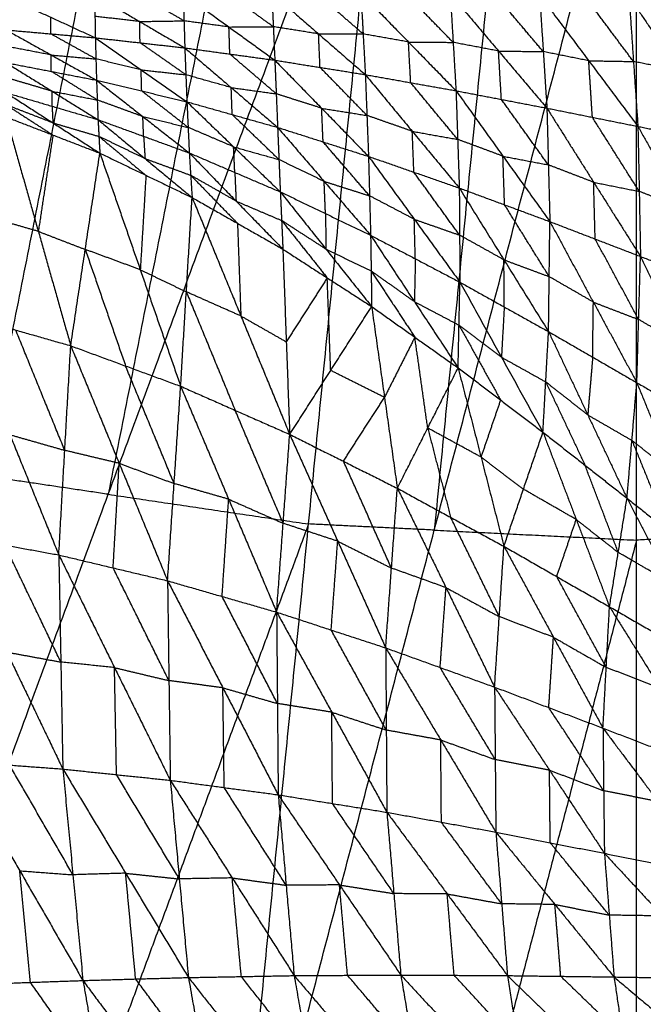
# Model space of a CAD drawing. Header units: millimetres. Extents: x -106 to 110, y -96 to 120.
# Tile 539 of 656: x -4.59 to 1.89, y -27.66 to -17.42. Entities that reach past the tile are written whole.
import ezdxf

# ---------------------------------------------------------------- set-up
doc = ezdxf.new("R2010")
doc.units = ezdxf.units.MM
doc.header["$MEASUREMENT"] = 0
doc.layers.add('Default', color=7, linetype='Continuous', true_color=0x000000)

msp = doc.modelspace()

# ---------------------------------------------------------------- linework, layer by layer
at = {"layer": 'Default'}
for points in [[(-10.64, -29.117, 3.809), (-7.011, -21.652, 3.779), (-3.381, -14.187, 3.749)], [(-6.554, -30.141, 3.809), (-4.968, -22.164, 3.779), (-3.381, -14.187, 3.749)], [(-2.087, -14.379, 3.749), (-2.881, -18.368, 3.764), (-3.674, -22.356, 3.779)], [(-6.554, -30.141, 3.809), (-3.674, -22.356, 3.779), (-0.793, -14.571, 3.749)], [(-2.388, -30.759, 3.809), (-1.591, -22.665, 3.779), (-0.793, -14.571, 3.749)], [(0.513, -14.635, 3.749), (0.114, -18.682, 3.764), (-0.284, -22.729, 3.779)], [(1.819, -30.966, 3.809), (3.125, -22.768, 3.779), (4.432, -14.571, 3.749)], [(-2.388, -30.759, 3.809), (-0.284, -22.729, 3.779), (1.819, -14.7, 3.749)], [(1.819, -30.966, 3.809), (1.819, -22.833, 3.779), (1.819, -14.7, 3.749)], [(-4.736, -17.18, -0.479), (-4.272, -17.393, -0.562), (-3.808, -17.607, -0.645)], [(-3.815, -17.164, -0.589), (-3.812, -17.385, -0.617), (-3.808, -17.607, -0.645)], [(-3.815, -17.164, -0.589), (-3.347, -17.438, -0.683), (-2.878, -17.712, -0.776)], [(-2.886, -17.431, -0.743), (-3.121, -17.294, -0.696), (-3.355, -17.157, -0.649)], [(-2.895, -17.151, -0.71), (-2.886, -17.431, -0.743), (-2.878, -17.712, -0.776)], [(-2.895, -17.151, -0.71), (-2.419, -17.495, -0.814), (-1.942, -17.84, -0.919)], [(-1.958, -17.492, -0.88), (-2.196, -17.32, -0.828), (-2.434, -17.147, -0.775)], [(-1.973, -17.144, -0.841), (-1.958, -17.492, -0.88), (-1.942, -17.84, -0.919)], [(-1.973, -17.144, -0.841), (-1.487, -17.567, -0.957), (-1.001, -17.99, -1.073)], [(-1.024, -17.567, -1.028), (-1.267, -17.356, -0.97), (-1.51, -17.144, -0.912)], [(-1.047, -17.144, -0.983), (-1.024, -17.567, -1.028), (-1.001, -17.99, -1.073)], [(-1.047, -17.144, -0.983), (-0.552, -17.651, -1.111), (-0.058, -18.158, -1.239)], [(-0.088, -17.655, -1.187), (-0.335, -17.401, -1.123), (-0.582, -17.148, -1.059)], [(-0.118, -17.151, -1.135), (-0.088, -17.655, -1.187), (-0.058, -18.158, -1.239)], [(-0.118, -17.151, -1.135), (0.384, -17.745, -1.276), (0.887, -18.339, -1.417)], [(0.849, -17.751, -1.357), (0.598, -17.454, -1.287), (0.346, -17.158, -1.217)], [(0.811, -17.164, -1.298), (0.849, -17.751, -1.357), (0.887, -18.339, -1.417)], [(0.811, -17.164, -1.298), (1.322, -17.846, -1.451), (1.833, -18.529, -1.603)], [(1.787, -17.854, -1.536), (1.532, -17.512, -1.46), (1.276, -17.171, -1.384)], [(1.741, -17.178, -1.47), (1.787, -17.854, -1.536), (1.833, -18.529, -1.603)], [(1.741, -17.178, -1.47), (2.26, -17.948, -1.633), (2.779, -18.719, -1.796)], [(-4.272, -17.566, -0.585), (-4.272, -17.48, -0.574), (-4.272, -17.393, -0.562)], [(-3.347, -17.438, -0.683), (-3.579, -17.411, -0.65), (-3.812, -17.385, -0.617)], [(-3.347, -17.438, -0.683), (-3.116, -17.434, -0.713), (-2.886, -17.431, -0.743)], [(-3.343, -17.659, -0.711), (-3.345, -17.548, -0.697), (-3.347, -17.438, -0.683)], [(-2.419, -17.495, -0.814), (-2.653, -17.463, -0.779), (-2.886, -17.431, -0.743)], [(-2.419, -17.495, -0.814), (-2.188, -17.494, -0.847), (-1.958, -17.492, -0.88)], [(-2.41, -17.776, -0.848), (-2.414, -17.635, -0.831), (-2.419, -17.495, -0.814)], [(-1.487, -17.567, -0.957), (-1.722, -17.529, -0.919), (-1.958, -17.492, -0.88)], [(-4.736, -17.525, -0.526), (-4.272, -17.566, -0.585), (-3.808, -17.607, -0.645)], [(-4.736, -17.525, -0.526), (-4.266, -17.786, -0.548), (-3.796, -18.048, -0.571)], [(-3.802, -17.827, -0.608), (-4.037, -17.697, -0.597), (-4.272, -17.566, -0.585)], [(-3.808, -17.607, -0.645), (-3.802, -17.827, -0.608), (-3.796, -18.048, -0.571)], [(-3.808, -17.607, -0.645), (-3.343, -17.659, -0.711), (-2.878, -17.712, -0.776)], [(-3.808, -17.607, -0.645), (-3.332, -17.94, -0.667), (-2.856, -18.273, -0.689)], [(-1.472, -17.915, -0.996), (-1.479, -17.741, -0.977), (-1.487, -17.567, -0.957)], [(-1.487, -17.567, -0.957), (-1.256, -17.567, -0.993), (-1.024, -17.567, -1.028)], [(-0.552, -17.651, -1.111), (-0.788, -17.609, -1.07), (-1.024, -17.567, -1.028)], [(-4.266, -17.786, -0.548), (-4.501, -17.741, -0.522), (-4.736, -17.696, -0.495)], [(-2.867, -17.992, -0.732), (-3.105, -17.826, -0.722), (-3.343, -17.659, -0.711)], [(-2.878, -17.712, -0.776), (-2.867, -17.992, -0.732), (-2.856, -18.273, -0.689)], [(-2.878, -17.712, -0.776), (-2.41, -17.776, -0.848), (-1.942, -17.84, -0.919)], [(-2.878, -17.712, -0.776), (-2.395, -18.125, -0.797), (-1.913, -18.539, -0.817)], [(-0.529, -18.074, -1.156), (-0.541, -17.862, -1.134), (-0.552, -17.651, -1.111)], [(-0.552, -17.651, -1.111), (-0.32, -17.653, -1.149), (-0.088, -17.655, -1.187)], [(0.384, -17.745, -1.276), (0.148, -17.7, -1.232), (-0.088, -17.655, -1.187)], [(-4.266, -17.957, -0.518), (-4.266, -17.872, -0.533), (-4.266, -17.786, -0.548)], [(-4.266, -17.786, -0.548), (-4.034, -17.807, -0.578), (-3.802, -17.827, -0.608)], [(-1.927, -18.19, -0.868), (-2.169, -17.983, -0.858), (-2.41, -17.776, -0.848)], [(0.414, -18.248, -1.328), (0.399, -17.997, -1.302), (0.384, -17.745, -1.276)], [(0.384, -17.745, -1.276), (0.617, -17.748, -1.317), (0.849, -17.751, -1.357)], [(1.322, -17.846, -1.451), (1.085, -17.799, -1.404), (0.849, -17.751, -1.357)], [(-4.736, -17.866, -0.464), (-4.266, -17.957, -0.518), (-3.796, -18.048, -0.571)], [(-4.736, -17.866, -0.464), (-4.258, -18.163, -0.404), (-3.78, -18.459, -0.344)], [(-3.332, -17.94, -0.667), (-3.567, -17.884, -0.638), (-3.802, -17.827, -0.608)], [(-1.942, -17.84, -0.919), (-1.927, -18.19, -0.868), (-1.913, -18.539, -0.817)], [(-1.942, -17.84, -0.919), (-1.472, -17.915, -0.996), (-1.001, -17.99, -1.073)], [(-1.942, -17.84, -0.919), (-1.455, -18.34, -0.937), (-0.968, -18.841, -0.956)], [(-0.984, -18.415, -1.014), (-1.228, -18.165, -1.005), (-1.472, -17.915, -0.996)], [(1.36, -18.434, -1.51), (1.341, -18.14, -1.48), (1.322, -17.846, -1.451)], [(1.322, -17.846, -1.451), (1.555, -17.85, -1.494), (1.787, -17.854, -1.536)], [(2.26, -17.948, -1.633), (2.024, -17.901, -1.585), (1.787, -17.854, -1.536)], [(-4.258, -18.163, -0.404), (-4.497, -18.092, -0.387), (-4.736, -18.022, -0.37)], [(-3.788, -18.254, -0.457), (-4.027, -18.105, -0.488), (-4.266, -17.957, -0.518)], [(-3.326, -18.16, -0.63), (-3.329, -18.05, -0.649), (-3.332, -17.94, -0.667)], [(-3.332, -17.94, -0.667), (-3.099, -17.966, -0.7), (-2.867, -17.992, -0.732)], [(-2.395, -18.125, -0.797), (-2.631, -18.059, -0.765), (-2.867, -17.992, -0.732)], [(-1.001, -17.99, -1.073), (-0.984, -18.415, -1.014), (-0.968, -18.841, -0.956)], [(-1.001, -17.99, -1.073), (-0.529, -18.074, -1.156), (-0.058, -18.158, -1.239)], [(-1.001, -17.99, -1.073), (-0.513, -18.58, -1.089), (-0.024, -19.17, -1.104)], [(-3.796, -18.048, -0.571), (-3.788, -18.254, -0.457), (-3.78, -18.459, -0.344)], [(-3.796, -18.048, -0.571), (-3.326, -18.16, -0.63), (-2.856, -18.273, -0.689)], [(-3.796, -18.048, -0.571), (-3.314, -18.427, -0.495), (-2.831, -18.805, -0.419)], [(-2.385, -18.406, -0.753), (-2.39, -18.266, -0.775), (-2.395, -18.125, -0.797)], [(-2.395, -18.125, -0.797), (-2.161, -18.157, -0.832), (-1.927, -18.19, -0.868)], [(-0.041, -18.664, -1.172), (-0.285, -18.369, -1.164), (-0.529, -18.074, -1.156)], [(-4.737, -18.178, -0.275), (-4.258, -18.319, -0.309), (-3.78, -18.459, -0.344)], [(-4.737, -18.178, -0.275), (-4.249, -18.492, -0.122), (-3.761, -18.807, 0.03)], [(-4.258, -18.319, -0.309), (-4.258, -18.241, -0.357), (-4.258, -18.163, -0.404)], [(-4.258, -18.163, -0.404), (-4.023, -18.208, -0.431), (-3.788, -18.254, -0.457)], [(-2.844, -18.539, -0.554), (-3.085, -18.35, -0.592), (-3.326, -18.16, -0.63)], [(-1.455, -18.34, -0.937), (-1.691, -18.265, -0.903), (-1.927, -18.19, -0.868)], [(-0.058, -18.158, -1.239), (-0.041, -18.664, -1.172), (-0.024, -19.17, -1.104)], [(-0.058, -18.158, -1.239), (0.414, -18.248, -1.328), (0.887, -18.339, -1.417)], [(-0.058, -18.158, -1.239), (0.43, -18.839, -1.251), (0.918, -19.519, -1.263)], [(-4.737, -18.304, -0.123), (-4.493, -18.461, -0.046), (-4.249, -18.619, 0.03)], [(-4.249, -18.492, -0.122), (-4.493, -18.398, -0.123), (-4.737, -18.304, -0.123)], [(-4.258, -18.319, -0.309), (-4.254, -18.406, -0.216), (-4.249, -18.492, -0.122)], [(-3.314, -18.427, -0.495), (-3.551, -18.34, -0.476), (-3.788, -18.254, -0.457)], [(-2.856, -18.273, -0.689), (-2.844, -18.539, -0.554), (-2.831, -18.805, -0.419)], [(-2.856, -18.273, -0.689), (-2.385, -18.406, -0.753), (-1.913, -18.539, -0.817)], [(-2.856, -18.273, -0.689), (-2.371, -18.741, -0.595), (-1.885, -19.21, -0.501)], [(0.902, -18.929, -1.34), (0.658, -18.589, -1.334), (0.414, -18.248, -1.328)], [(-4.737, -18.43, 0.03), (-4.401, -19.621, -0.724), (-4.064, -20.811, -1.477)], [(-4.737, -18.43, 0.03), (-4.249, -18.619, 0.03), (-3.761, -18.807, 0.03)], [(-3.306, -18.632, -0.381), (-3.31, -18.529, -0.438), (-3.314, -18.427, -0.495)], [(-3.314, -18.427, -0.495), (-3.079, -18.483, -0.525), (-2.844, -18.539, -0.554)], [(-1.899, -18.874, -0.659), (-2.142, -18.64, -0.706), (-2.385, -18.406, -0.753)], [(-1.44, -18.69, -0.886), (-1.447, -18.515, -0.912), (-1.455, -18.34, -0.937)], [(-1.455, -18.34, -0.937), (-1.22, -18.378, -0.976), (-0.984, -18.415, -1.014)], [(-0.513, -18.58, -1.089), (-0.749, -18.497, -1.052), (-0.984, -18.415, -1.014)], [(0.887, -18.339, -1.417), (0.902, -18.929, -1.34), (0.918, -19.519, -1.263)], [(0.887, -18.339, -1.417), (1.36, -18.434, -1.51), (1.833, -18.529, -1.603)], [(0.887, -18.339, -1.417), (1.373, -19.11, -1.424), (1.86, -19.882, -1.431)], [(1.847, -19.205, -1.517), (1.603, -18.82, -1.514), (1.36, -18.434, -1.51)], [(-4.249, -18.492, -0.122), (-4.01, -18.563, -0.14), (-3.771, -18.633, -0.157)], [(-3.78, -18.459, -0.344), (-3.771, -18.633, -0.157), (-3.761, -18.807, 0.03)], [(-3.78, -18.459, -0.344), (-3.306, -18.632, -0.381), (-2.831, -18.805, -0.419)], [(-3.78, -18.459, -0.344), (-3.291, -18.864, -0.156), (-2.802, -19.269, 0.031)], [(-2.371, -18.741, -0.595), (-2.607, -18.64, -0.574), (-2.844, -18.539, -0.554)], [(-1.913, -18.539, -0.817), (-1.899, -18.874, -0.659), (-1.885, -19.21, -0.501)], [(-1.913, -18.539, -0.817), (-1.44, -18.69, -0.886), (-0.968, -18.841, -0.956)], [(-1.913, -18.539, -0.817), (-1.429, -19.101, -0.703), (-0.946, -19.662, -0.589)], [(1.833, -18.529, -1.603), (1.847, -19.205, -1.517), (1.86, -19.882, -1.431)], [(1.833, -18.529, -1.603), (2.306, -18.624, -1.699), (2.779, -18.719, -1.796)], [(1.833, -18.529, -1.603), (2.317, -19.387, -1.603), (2.801, -20.245, -1.603)], [(-4.249, -18.619, 0.03), (-4.325, -19.12, -0.347), (-4.401, -19.621, -0.724)], [(-3.771, -18.633, -0.157), (-3.526, -18.835, -0.063), (-3.282, -19.038, 0.031)], [(-3.291, -18.864, -0.156), (-3.531, -18.749, -0.157), (-3.771, -18.633, -0.157)], [(-3.306, -18.632, -0.381), (-3.299, -18.748, -0.269), (-3.291, -18.864, -0.156)], [(-0.496, -19.005, -1.03), (-0.504, -18.792, -1.059), (-0.513, -18.58, -1.089)], [(-0.513, -18.58, -1.089), (-0.277, -18.622, -1.13), (-0.041, -18.664, -1.172)], [(-2.358, -19.008, -0.46), (-2.364, -18.874, -0.527), (-2.371, -18.741, -0.595)], [(-2.371, -18.741, -0.595), (-2.135, -18.808, -0.627), (-1.899, -18.874, -0.659)], [(-0.957, -19.251, -0.772), (-1.198, -18.971, -0.829), (-1.44, -18.69, -0.886)], [(0.43, -18.839, -1.251), (0.195, -18.751, -1.212), (-0.041, -18.664, -1.172)], [(-4.064, -20.811, -1.477), (-3.913, -19.809, -0.723), (-3.761, -18.807, 0.03)], [(-3.761, -18.807, 0.03), (-3.341, -20.02, -0.677), (-2.921, -21.232, -1.384)], [(-3.761, -18.807, 0.03), (-3.282, -19.038, 0.031), (-2.802, -19.269, 0.031)], [(-2.831, -18.805, -0.419), (-2.817, -19.037, -0.194), (-2.802, -19.269, 0.031)], [(-2.831, -18.805, -0.419), (-2.358, -19.008, -0.46), (-1.885, -19.21, -0.501)], [(-2.831, -18.805, -0.419), (-2.345, -19.306, -0.193), (-1.858, -19.806, 0.032)], [(-0.968, -18.841, -0.956), (-0.957, -19.251, -0.772), (-0.946, -19.662, -0.589)], [(-0.968, -18.841, -0.956), (-0.496, -19.005, -1.03), (-0.024, -19.17, -1.104)], [(-0.968, -18.841, -0.956), (-0.492, -19.495, -0.82), (-0.017, -20.15, -0.684)], [(0.447, -19.345, -1.184), (0.438, -19.092, -1.218), (0.43, -18.839, -1.251)], [(0.43, -18.839, -1.251), (0.666, -18.884, -1.296), (0.902, -18.929, -1.34)], [(-3.291, -18.864, -0.156), (-3.054, -18.95, -0.175), (-2.817, -19.037, -0.194)], [(-1.429, -19.101, -0.703), (-1.664, -18.988, -0.681), (-1.899, -18.874, -0.659)], [(1.373, -19.11, -1.424), (1.138, -19.02, -1.382), (0.902, -18.929, -1.34)], [(-3.282, -19.038, 0.031), (-3.311, -19.529, -0.323), (-3.341, -20.02, -0.677)], [(-2.817, -19.037, -0.194), (-2.574, -19.287, -0.081), (-2.33, -19.537, 0.032)], [(-2.345, -19.306, -0.193), (-2.581, -19.171, -0.194), (-2.817, -19.037, -0.194)], [(-2.358, -19.008, -0.46), (-2.351, -19.157, -0.327), (-2.345, -19.306, -0.193)], [(-0.021, -19.66, -0.894), (-0.258, -19.333, -0.962), (-0.496, -19.005, -1.03)], [(-1.415, -19.436, -0.545), (-1.422, -19.268, -0.624), (-1.429, -19.101, -0.703)], [(-1.429, -19.101, -0.703), (-1.193, -19.176, -0.738), (-0.957, -19.251, -0.772)], [(1.389, -19.701, -1.347), (1.381, -19.405, -1.385), (1.373, -19.11, -1.424)], [(1.373, -19.11, -1.424), (1.61, -19.158, -1.47), (1.847, -19.205, -1.517)], [(-1.885, -19.21, -0.501), (-1.871, -19.508, -0.234), (-1.858, -19.806, 0.032)], [(-1.885, -19.21, -0.501), (-1.415, -19.436, -0.545), (-0.946, -19.662, -0.589)], [(-1.885, -19.21, -0.501), (-1.41, -19.806, -0.234), (-0.935, -20.403, 0.034)], [(-0.492, -19.495, -0.82), (-0.724, -19.373, -0.796), (-0.957, -19.251, -0.772)], [(-0.024, -19.17, -1.104), (-0.021, -19.66, -0.894), (-0.017, -20.15, -0.684)], [(-0.024, -19.17, -1.104), (0.44, -19.917, -0.945), (0.904, -20.664, -0.786)], [(-0.024, -19.17, -1.104), (0.447, -19.345, -1.184), (0.918, -19.519, -1.263)], [(2.317, -19.387, -1.603), (2.082, -19.296, -1.56), (1.847, -19.205, -1.517)], [(-2.921, -21.232, -1.384), (-2.862, -20.25, -0.677), (-2.802, -19.269, 0.031)], [(-2.802, -19.269, 0.031), (-2.33, -19.537, 0.032), (-1.858, -19.806, 0.032)], [(-2.802, -19.269, 0.031), (-2.295, -20.501, -0.625), (-1.787, -21.733, -1.281)], [(-2.345, -19.306, -0.193), (-2.108, -19.407, -0.214), (-1.871, -19.508, -0.234)], [(0.911, -20.092, -1.025), (0.679, -19.718, -1.104), (0.447, -19.345, -1.184)], [(-4.401, -19.621, -0.724), (-4.686, -19.539, -0.744), (-4.972, -19.457, -0.765)], [(-1.415, -19.436, -0.545), (-1.413, -19.621, -0.389), (-1.41, -19.806, -0.234)], [(-2.33, -19.537, 0.032), (-2.313, -20.019, -0.297), (-2.295, -20.501, -0.625)], [(-1.871, -19.508, -0.234), (-1.634, -19.806, -0.101), (-1.397, -20.105, 0.033)], [(-1.41, -19.806, -0.234), (-1.641, -19.657, -0.234), (-1.871, -19.508, -0.234)], [(-0.481, -19.906, -0.637), (-0.487, -19.701, -0.728), (-0.492, -19.495, -0.82)], [(-0.492, -19.495, -0.82), (-0.256, -19.578, -0.857), (-0.021, -19.66, -0.894)], [(0.904, -20.664, -0.786), (0.911, -20.092, -1.025), (0.918, -19.519, -1.263)], [(0.918, -19.519, -1.263), (1.37, -20.357, -1.078), (1.822, -21.195, -0.893)], [(0.918, -19.519, -1.263), (1.389, -19.701, -1.347), (1.86, -19.882, -1.431)], [(-4.401, -19.621, -0.724), (-4.157, -19.715, -0.723), (-3.913, -19.809, -0.723)], [(-0.946, -19.662, -0.589), (-0.94, -20.033, -0.278), (-0.935, -20.403, 0.034)], [(-0.946, -19.662, -0.589), (-0.491, -20.352, -0.277), (-0.036, -21.041, 0.036)], [(-0.946, -19.662, -0.589), (-0.481, -19.906, -0.637), (-0.017, -20.15, -0.684)], [(0.44, -19.917, -0.945), (0.21, -19.788, -0.92), (-0.021, -19.66, -0.894)], [(1.841, -20.538, -1.162), (1.615, -20.119, -1.254), (1.389, -19.701, -1.347)], [(-3.913, -19.809, -0.723), (-3.703, -20.416, -1.077), (-3.493, -21.022, -1.43)], [(-3.341, -20.02, -0.677), (-3.627, -19.914, -0.7), (-3.913, -19.809, -0.723)], [(-1.858, -19.806, 0.032), (-1.823, -20.77, -0.625), (-1.787, -21.733, -1.281)], [(-1.858, -19.806, 0.032), (-1.397, -20.105, 0.033), (-0.935, -20.403, 0.034)], [(-1.41, -19.806, -0.234), (-1.175, -19.919, -0.256), (-0.94, -20.033, -0.278)], [(-0.481, -19.906, -0.637), (-0.486, -20.129, -0.457), (-0.491, -20.352, -0.277)], [(0.443, -20.407, -0.735), (0.442, -20.162, -0.84), (0.44, -19.917, -0.945)], [(0.44, -19.917, -0.945), (0.675, -20.004, -0.985), (0.911, -20.092, -1.025)], [(1.822, -21.195, -0.893), (1.841, -20.538, -1.162), (1.86, -19.882, -1.431)], [(1.86, -19.882, -1.431), (2.299, -20.804, -1.217), (2.738, -21.726, -1.003)], [(1.86, -19.882, -1.431), (2.331, -20.063, -1.517), (2.801, -20.245, -1.603)], [(-3.341, -20.02, -0.677), (-3.101, -20.135, -0.677), (-2.862, -20.25, -0.677)], [(-0.94, -20.033, -0.278), (-0.713, -20.377, -0.122), (-0.486, -20.722, 0.035)], [(-0.491, -20.352, -0.277), (-0.716, -20.192, -0.277), (-0.94, -20.033, -0.278)], [(-1.397, -20.105, 0.033), (-1.61, -20.437, -0.296), (-1.823, -20.77, -0.625)], [(-1.361, -21.068, -0.624), (-1.379, -20.586, -0.295), (-1.397, -20.105, 0.033)], [(-0.036, -21.041, 0.036), (-0.027, -20.596, -0.324), (-0.017, -20.15, -0.684)], [(-0.017, -20.15, -0.684), (0.414, -20.93, -0.323), (0.846, -21.71, 0.038)], [(-0.017, -20.15, -0.684), (0.443, -20.407, -0.735), (0.904, -20.664, -0.786)], [(1.37, -20.357, -1.078), (1.14, -20.224, -1.051), (0.911, -20.092, -1.025)], [(-2.862, -20.25, -0.677), (-2.608, -20.866, -1.005), (-2.354, -21.483, -1.333)], [(-2.295, -20.501, -0.625), (-2.578, -20.376, -0.651), (-2.862, -20.25, -0.677)], [(-0.491, -20.352, -0.277), (-0.259, -20.474, -0.301), (-0.027, -20.596, -0.324)], [(1.363, -20.929, -0.839), (1.366, -20.643, -0.959), (1.37, -20.357, -1.078)], [(1.37, -20.357, -1.078), (1.605, -20.448, -1.12), (1.841, -20.538, -1.162)], [(-5.206, -20.484, -1.559), (-4.697, -21.736, -1.933), (-4.188, -22.987, -2.306)], [(-5.206, -20.484, -1.559), (-4.635, -20.648, -1.518), (-4.064, -20.811, -1.477)], [(-1.787, -21.733, -1.281), (-1.361, -21.068, -0.624), (-0.935, -20.403, 0.034)], [(-0.935, -20.403, 0.034), (-0.802, -21.348, -0.567), (-0.668, -22.293, -1.168)], [(-0.935, -20.403, 0.034), (-0.486, -20.722, 0.035), (-0.036, -21.041, 0.036)], [(0.443, -20.407, -0.735), (0.429, -20.669, -0.529), (0.414, -20.93, -0.323)], [(-2.295, -20.501, -0.625), (-2.059, -20.635, -0.625), (-1.823, -20.77, -0.625)], [(2.299, -20.804, -1.217), (2.07, -20.671, -1.189), (1.841, -20.538, -1.162)], [(-4.126, -21.899, -1.891), (-4.381, -21.274, -1.705), (-4.635, -20.648, -1.518)], [(-0.027, -20.596, -0.324), (0.189, -20.986, -0.144), (0.405, -21.375, 0.037)], [(0.414, -20.93, -0.323), (0.194, -20.763, -0.324), (-0.027, -20.596, -0.324)], [(0.846, -21.71, 0.038), (0.875, -21.187, -0.374), (0.904, -20.664, -0.786)], [(0.904, -20.664, -0.786), (1.312, -21.53, -0.373), (1.72, -22.397, 0.04)], [(0.904, -20.664, -0.786), (1.363, -20.929, -0.839), (1.822, -21.195, -0.893)], [(-0.486, -20.722, 0.035), (-0.644, -21.035, -0.266), (-0.802, -21.348, -0.567)], [(-0.352, -21.667, -0.566), (-0.419, -21.195, -0.266), (-0.486, -20.722, 0.035)], [(-4.188, -22.987, -2.306), (-4.126, -21.899, -1.891), (-4.064, -20.811, -1.477)], [(-4.064, -20.811, -1.477), (-3.56, -22.034, -1.822), (-3.057, -23.256, -2.166)], [(-4.064, -20.811, -1.477), (-3.493, -21.022, -1.43), (-2.921, -21.232, -1.384)], [(0.414, -20.93, -0.323), (0.645, -21.058, -0.349), (0.875, -21.187, -0.374)], [(1.363, -20.929, -0.839), (1.337, -21.23, -0.606), (1.312, -21.53, -0.373)], [(-2.989, -22.244, -1.775), (-3.241, -21.633, -1.603), (-3.493, -21.022, -1.43)], [(-0.802, -21.348, -0.567), (-1.082, -21.208, -0.595), (-1.361, -21.068, -0.624)], [(-0.668, -22.293, -1.168), (-0.352, -21.667, -0.566), (-0.036, -21.041, 0.036)], [(-0.036, -21.041, 0.036), (0.202, -21.969, -0.504), (0.44, -22.897, -1.044)], [(-0.036, -21.041, 0.036), (0.405, -21.375, 0.037), (0.846, -21.71, 0.038)], [(0.875, -21.187, -0.374), (1.079, -21.62, -0.168), (1.283, -22.053, 0.039)], [(1.312, -21.53, -0.373), (1.093, -21.359, -0.374), (0.875, -21.187, -0.374)], [(1.72, -22.397, 0.04), (1.771, -21.796, -0.427), (1.822, -21.195, -0.893)], [(1.822, -21.195, -0.893), (2.206, -22.139, -0.425), (2.589, -23.084, 0.042)], [(1.822, -21.195, -0.893), (2.28, -21.46, -0.948), (2.738, -21.726, -1.003)], [(-3.057, -23.256, -2.166), (-2.989, -22.244, -1.775), (-2.921, -21.232, -1.384)], [(-2.921, -21.232, -1.384), (-2.422, -22.407, -1.698), (-1.923, -23.582, -2.011)], [(-2.921, -21.232, -1.384), (-2.354, -21.483, -1.333), (-1.787, -21.733, -1.281)], [(-1.228, -22.013, -1.225), (-1.015, -21.68, -0.896), (-0.802, -21.348, -0.567)], [(0.405, -21.375, 0.037), (0.303, -21.672, -0.234), (0.202, -21.969, -0.504)], [(-1.855, -22.658, -1.646), (-2.105, -22.07, -1.49), (-2.354, -21.483, -1.333)], [(1.312, -21.53, -0.373), (1.541, -21.663, -0.4), (1.771, -21.796, -0.427)], [(-0.352, -21.667, -0.566), (-0.233, -22.131, -0.836), (-0.114, -22.595, -1.106)], [(0.202, -21.969, -0.504), (-0.075, -21.818, -0.535), (-0.352, -21.667, -0.566)], [(0.44, -22.897, -1.044), (0.643, -22.303, -0.503), (0.846, -21.71, 0.038)], [(0.846, -21.71, 0.038), (1.192, -22.618, -0.437), (1.538, -23.526, -0.911)], [(0.846, -21.71, 0.038), (1.283, -22.053, 0.039), (1.72, -22.397, 0.04)], [(-4.697, -21.736, -1.933), (-4.412, -21.817, -1.912), (-4.126, -21.899, -1.891)], [(-1.923, -23.582, -2.011), (-1.855, -22.658, -1.646), (-1.787, -21.733, -1.281)], [(-1.787, -21.733, -1.281), (-1.288, -22.844, -1.56), (-0.789, -23.954, -1.839)], [(-1.787, -21.733, -1.281), (-1.228, -22.013, -1.225), (-0.668, -22.293, -1.168)], [(1.771, -21.796, -0.427), (1.963, -22.268, -0.193), (2.154, -22.74, 0.041)], [(2.206, -22.139, -0.425), (1.988, -21.967, -0.426), (1.771, -21.796, -0.427)], [(-3.56, -22.034, -1.822), (-3.843, -21.967, -1.857), (-4.126, -21.899, -1.891)], [(-0.729, -23.124, -1.504), (-0.978, -22.568, -1.364), (-1.228, -22.013, -1.225)], [(0.202, -21.969, -0.504), (0.423, -22.136, -0.504), (0.643, -22.303, -0.503)], [(-3.623, -23.122, -2.236), (-3.591, -22.578, -2.029), (-3.56, -22.034, -1.822)], [(-3.56, -22.034, -1.822), (-3.275, -22.139, -1.798), (-2.989, -22.244, -1.775)], [(1.629, -22.961, -0.436), (1.456, -22.507, -0.199), (1.283, -22.053, 0.039)], [(-3.674, -22.356, 3.779), (-4.321, -22.26, 3.779), (-4.968, -22.164, 3.779)], [(-2.422, -22.407, -1.698), (-2.706, -22.326, -1.736), (-2.989, -22.244, -1.775)], [(-0.789, -23.954, -1.839), (-0.729, -23.124, -1.504), (-0.668, -22.293, -1.168)], [(-0.668, -22.293, -1.168), (-0.162, -23.327, -1.409), (0.343, -24.362, -1.651)], [(-0.668, -22.293, -1.168), (-0.114, -22.595, -1.106), (0.44, -22.897, -1.044)], [(1.192, -22.618, -0.437), (0.917, -22.461, -0.47), (0.643, -22.303, -0.503)], [(-3.674, -22.356, 3.779), (-2.632, -22.511, 3.779), (-1.591, -22.665, 3.779)], [(-2.49, -23.419, -2.089), (-2.456, -22.913, -1.893), (-2.422, -22.407, -1.698)], [(-2.422, -22.407, -1.698), (-2.139, -22.532, -1.672), (-1.855, -22.658, -1.646)], [(1.538, -23.526, -0.911), (1.629, -22.961, -0.436), (1.72, -22.397, 0.04)], [(1.72, -22.397, 0.04), (2.154, -22.74, 0.041), (2.589, -23.084, 0.042)], [(1.72, -22.397, 0.04), (2.177, -23.278, -0.366), (2.634, -24.159, -0.772)], [(0.392, -23.629, -1.347), (0.139, -23.112, -1.227), (-0.114, -22.595, -1.106)], [(0.989, -23.212, -0.978), (1.09, -22.915, -0.707), (1.192, -22.618, -0.437)], [(1.192, -22.618, -0.437), (1.41, -22.79, -0.436), (1.629, -22.961, -0.436)], [(-1.591, -22.665, 3.779), (-3.031, -26.558, 3.794), (-4.471, -30.45, 3.809)], [(-1.288, -22.844, -1.56), (-1.572, -22.751, -1.603), (-1.855, -22.658, -1.646)], [(-0.284, -22.729, 3.779), (-0.937, -22.697, 3.779), (-1.591, -22.665, 3.779)], [(-0.284, -22.729, 3.779), (0.767, -22.781, 3.779), (1.819, -22.833, 3.779)], [(-5.311, -22.781, -2.429), (-4.75, -22.884, -2.368), (-4.188, -22.987, -2.306)], [(-5.311, -22.781, -2.429), (-4.729, -23.998, -2.472), (-4.146, -25.214, -2.514)], [(1.819, -22.833, 3.779), (0.767, -26.847, 3.794), (-0.284, -30.862, 3.809)], [(3.125, -22.768, 3.779), (2.472, -22.801, 3.779), (1.819, -22.833, 3.779)], [(-4.167, -24.101, -2.41), (-4.458, -23.492, -2.389), (-4.75, -22.884, -2.368)], [(-1.356, -23.768, -1.925), (-1.322, -23.306, -1.743), (-1.288, -22.844, -1.56)], [(-1.288, -22.844, -1.56), (-1.008, -22.984, -1.532), (-0.729, -23.124, -1.504)], [(0.343, -24.362, -1.651), (0.392, -23.629, -1.347), (0.44, -22.897, -1.044)], [(0.44, -22.897, -1.044), (0.955, -23.843, -1.246), (1.47, -24.789, -1.447)], [(0.44, -22.897, -1.044), (0.989, -23.212, -0.978), (1.538, -23.526, -0.911)], [(-4.188, -22.987, -2.306), (-4.167, -24.101, -2.41), (-4.146, -25.214, -2.514)], [(-4.188, -22.987, -2.306), (-3.623, -23.122, -2.236), (-3.057, -23.256, -2.166)], [(-4.188, -22.987, -2.306), (-3.609, -24.159, -2.335), (-3.029, -25.331, -2.364)], [(2.177, -23.278, -0.366), (1.903, -23.12, -0.401), (1.629, -22.961, -0.436)], [(-3.043, -24.294, -2.265), (-3.333, -23.708, -2.251), (-3.623, -23.122, -2.236)], [(-0.162, -23.327, -1.409), (-0.446, -23.225, -1.456), (-0.729, -23.124, -1.504)], [(1.504, -24.157, -1.179), (1.246, -23.685, -1.079), (0.989, -23.212, -0.978)], [(-3.057, -23.256, -2.166), (-3.043, -24.294, -2.265), (-3.029, -25.331, -2.364)], [(-3.057, -23.256, -2.166), (-2.49, -23.419, -2.089), (-1.923, -23.582, -2.011)], [(-3.057, -23.256, -2.166), (-2.482, -24.369, -2.182), (-1.907, -25.482, -2.197)], [(-0.223, -24.158, -1.745), (-0.193, -23.743, -1.577), (-0.162, -23.327, -1.409)], [(-0.162, -23.327, -1.409), (0.115, -23.478, -1.378), (0.392, -23.629, -1.347)], [(-1.915, -24.532, -2.104), (-2.203, -23.976, -2.097), (-2.49, -23.419, -2.089)], [(1.47, -24.789, -1.447), (1.504, -24.157, -1.179), (1.538, -23.526, -0.911)], [(1.538, -23.526, -0.911), (2.067, -24.374, -1.072), (2.597, -25.221, -1.232)], [(1.538, -23.526, -0.911), (2.086, -23.843, -0.842), (2.634, -24.159, -0.772)], [(-1.923, -23.582, -2.011), (-1.915, -24.532, -2.104), (-1.907, -25.482, -2.197)], [(-1.923, -23.582, -2.011), (-1.356, -23.768, -1.925), (-0.789, -23.954, -1.839)], [(-1.923, -23.582, -2.011), (-1.35, -24.623, -2.011), (-0.777, -25.664, -2.01)], [(0.955, -23.843, -1.246), (0.673, -23.736, -1.297), (0.392, -23.629, -1.347)], [(-0.783, -24.809, -1.925), (-1.069, -24.289, -1.925), (-1.356, -23.768, -1.925)], [(0.906, -24.575, -1.549), (0.931, -24.209, -1.397), (0.955, -23.843, -1.246)], [(0.955, -23.843, -1.246), (1.229, -24, -1.212), (1.504, -24.157, -1.179)], [(-0.789, -23.954, -1.839), (-0.783, -24.809, -1.925), (-0.777, -25.664, -2.01)], [(-0.789, -23.954, -1.839), (-0.223, -24.158, -1.745), (0.343, -24.362, -1.651)], [(-0.789, -23.954, -1.839), (-0.217, -24.912, -1.822), (0.356, -25.87, -1.805)], [(-4.729, -23.998, -2.472), (-4.448, -24.049, -2.441), (-4.167, -24.101, -2.41)], [(-3.609, -24.159, -2.335), (-3.888, -24.13, -2.373), (-4.167, -24.101, -2.41)], [(-3.588, -25.273, -2.439), (-3.598, -24.716, -2.387), (-3.609, -24.159, -2.335)], [(-3.609, -24.159, -2.335), (-3.326, -24.227, -2.3), (-3.043, -24.294, -2.265)], [(0.35, -25.116, -1.728), (0.063, -24.637, -1.736), (-0.223, -24.158, -1.745)], [(2.067, -24.374, -1.072), (1.785, -24.266, -1.126), (1.504, -24.157, -1.179)], [(-2.482, -24.369, -2.182), (-2.763, -24.332, -2.223), (-3.043, -24.294, -2.265)], [(-2.468, -25.407, -2.28), (-2.475, -24.888, -2.231), (-2.482, -24.369, -2.182)], [(-2.482, -24.369, -2.182), (-2.199, -24.451, -2.143), (-1.915, -24.532, -2.104)], [(0.343, -24.362, -1.651), (0.35, -25.116, -1.728), (0.356, -25.87, -1.805)], [(0.343, -24.362, -1.651), (0.906, -24.575, -1.549), (1.47, -24.789, -1.447)], [(0.343, -24.362, -1.651), (0.914, -25.226, -1.617), (1.485, -26.091, -1.584)], [(-1.35, -24.623, -2.011), (-1.633, -24.578, -2.058), (-1.915, -24.532, -2.104)], [(1.477, -25.44, -1.515), (1.192, -25.007, -1.532), (0.906, -24.575, -1.549)], [(-1.342, -25.573, -2.104), (-1.346, -25.098, -2.057), (-1.35, -24.623, -2.011)], [(-1.35, -24.623, -2.011), (-1.066, -24.716, -1.968), (-0.783, -24.809, -1.925)], [(-0.217, -24.912, -1.822), (-0.5, -24.861, -1.874), (-0.783, -24.809, -1.925)], [(1.47, -24.789, -1.447), (1.477, -25.44, -1.515), (1.485, -26.091, -1.584)], [(1.47, -24.789, -1.447), (2.033, -25.005, -1.34), (2.597, -25.221, -1.232)], [(1.47, -24.789, -1.447), (2.044, -25.553, -1.398), (2.618, -26.317, -1.349)], [(-0.21, -25.767, -1.908), (-0.213, -25.34, -1.865), (-0.217, -24.912, -1.822)], [(-0.217, -24.912, -1.822), (0.067, -25.014, -1.775), (0.35, -25.116, -1.728)], [(-5.252, -25.131, -2.646), (-4.699, -25.173, -2.58), (-4.146, -25.214, -2.514)], [(-5.252, -25.131, -2.646), (-4.594, -26.273, -2.444), (-3.937, -27.414, -2.242)], [(-4.041, -26.314, -2.378), (-4.37, -25.743, -2.479), (-4.699, -25.173, -2.58)], [(0.914, -25.226, -1.617), (0.632, -25.171, -1.673), (0.35, -25.116, -1.728)], [(-4.146, -25.214, -2.514), (-4.041, -26.314, -2.378), (-3.937, -27.414, -2.242)], [(-4.146, -25.214, -2.514), (-3.588, -25.273, -2.439), (-3.029, -25.331, -2.364)], [(-4.146, -25.214, -2.514), (-3.493, -26.298, -2.31), (-2.84, -27.383, -2.107)], [(-2.935, -26.357, -2.235), (-3.261, -25.815, -2.337), (-3.588, -25.273, -2.439)], [(0.921, -25.98, -1.694), (0.918, -25.603, -1.656), (0.914, -25.226, -1.617)], [(0.914, -25.226, -1.617), (1.196, -25.333, -1.566), (1.477, -25.44, -1.515)], [(-3.029, -25.331, -2.364), (-2.935, -26.357, -2.235), (-2.84, -27.383, -2.107)], [(-3.029, -25.331, -2.364), (-2.468, -25.407, -2.28), (-1.907, -25.482, -2.197)], [(-3.029, -25.331, -2.364), (-2.385, -26.347, -2.16), (-1.741, -27.363, -1.956)], [(-1.824, -26.423, -2.076), (-2.146, -25.915, -2.178), (-2.468, -25.407, -2.28)], [(-1.907, -25.482, -2.197), (-1.824, -26.423, -2.076), (-1.741, -27.363, -1.956)], [(-1.907, -25.482, -2.197), (-1.342, -25.573, -2.104), (-0.777, -25.664, -2.01)], [(-1.907, -25.482, -2.197), (-1.27, -26.42, -1.993), (-0.632, -27.357, -1.789)], [(2.044, -25.553, -1.398), (1.761, -25.496, -1.457), (1.477, -25.44, -1.515)], [(-0.704, -26.51, -1.9), (-1.023, -26.042, -2.002), (-1.342, -25.573, -2.104)], [(-0.777, -25.664, -2.01), (-0.704, -26.51, -1.9), (-0.632, -27.357, -1.789)], [(-0.777, -25.664, -2.01), (-0.21, -25.767, -1.908), (0.356, -25.87, -1.805)], [(-0.777, -25.664, -2.01), (-0.15, -26.513, -1.808), (0.477, -27.363, -1.605)], [(0.417, -26.616, -1.705), (0.103, -26.192, -1.807), (-0.21, -25.767, -1.908)], [(0.356, -25.87, -1.805), (0.417, -26.616, -1.705), (0.477, -27.363, -1.605)], [(0.356, -25.87, -1.805), (0.921, -25.98, -1.694), (1.485, -26.091, -1.584)], [(0.356, -25.87, -1.805), (0.97, -26.623, -1.606), (1.585, -27.377, -1.406)], [(1.535, -26.734, -1.495), (1.228, -26.357, -1.595), (0.921, -25.98, -1.694)], [(1.485, -26.091, -1.584), (1.535, -26.734, -1.495), (1.585, -27.377, -1.406)], [(1.485, -26.091, -1.584), (2.052, -26.204, -1.466), (2.618, -26.317, -1.349)], [(1.485, -26.091, -1.584), (2.09, -26.743, -1.39), (2.695, -27.396, -1.196)], [(-4.483, -27.433, -2.301), (-4.539, -26.853, -2.372), (-4.594, -26.273, -2.444)], [(-4.594, -26.273, -2.444), (-4.318, -26.293, -2.411), (-4.041, -26.314, -2.378)], [(-3.493, -26.298, -2.31), (-3.767, -26.306, -2.344), (-4.041, -26.314, -2.378)], [(-3.389, -27.398, -2.174), (-3.441, -26.848, -2.242), (-3.493, -26.298, -2.31)], [(-3.493, -26.298, -2.31), (-3.214, -26.328, -2.273), (-2.935, -26.357, -2.235)], [(-2.385, -26.347, -2.16), (-2.66, -26.352, -2.198), (-2.935, -26.357, -2.235)], [(-2.29, -27.373, -2.031), (-2.338, -26.86, -2.096), (-2.385, -26.347, -2.16)], [(-2.385, -26.347, -2.16), (-2.105, -26.385, -2.118), (-1.824, -26.423, -2.076)], [(-1.27, -26.42, -1.993), (-1.547, -26.421, -2.035), (-1.824, -26.423, -2.076)], [(-1.186, -27.36, -1.873), (-1.228, -26.89, -1.933), (-1.27, -26.42, -1.993)], [(-1.27, -26.42, -1.993), (-0.987, -26.465, -1.946), (-0.704, -26.51, -1.9)], [(-0.15, -26.513, -1.808), (-0.427, -26.512, -1.854), (-0.704, -26.51, -1.9)], [(-0.077, -27.36, -1.697), (-0.114, -26.937, -1.752), (-0.15, -26.513, -1.808)], [(-0.15, -26.513, -1.808), (0.133, -26.565, -1.756), (0.417, -26.616, -1.705)], [(0.97, -26.623, -1.606), (0.693, -26.62, -1.656), (0.417, -26.616, -1.705)], [(1.031, -27.37, -1.506), (1.001, -26.997, -1.556), (0.97, -26.623, -1.606)], [(0.97, -26.623, -1.606), (1.253, -26.679, -1.55), (1.535, -26.734, -1.495)], [(2.09, -26.743, -1.39), (1.813, -26.738, -1.443), (1.535, -26.734, -1.495)], [(-5.029, -27.453, -2.361), (-4.483, -27.433, -2.301), (-3.937, -27.414, -2.242)], [(-3.75, -28.475, -1.821), (-4.116, -27.954, -2.061), (-4.483, -27.433, -2.301)], [(-3.937, -27.414, -2.242), (-3.389, -27.398, -2.174), (-2.84, -27.383, -2.107)], [(-3.937, -27.414, -2.242), (-3.75, -28.475, -1.821), (-3.562, -29.537, -1.4)], [(-3.937, -27.414, -2.242), (-3.213, -28.389, -1.777), (-2.49, -29.365, -1.312)], [(-2.665, -28.374, -1.709), (-3.027, -27.886, -1.942), (-3.389, -27.398, -2.174)], [(-2.84, -27.383, -2.107), (-2.29, -27.373, -2.031), (-1.741, -27.363, -1.956)], [(-2.84, -27.383, -2.107), (-2.665, -28.374, -1.709), (-2.49, -29.365, -1.312)], [(-2.84, -27.383, -2.107), (-2.132, -28.282, -1.661), (-1.423, -29.182, -1.215)], [(-1.582, -28.272, -1.586), (-1.936, -27.823, -1.809), (-2.29, -27.373, -2.031)], [(-1.741, -27.363, -1.956), (-1.186, -27.36, -1.873), (-0.632, -27.357, -1.789)], [(-1.741, -27.363, -1.956), (-1.582, -28.272, -1.586), (-1.423, -29.182, -1.215)], [(-1.741, -27.363, -1.956), (-1.048, -28.178, -1.532), (-0.355, -28.993, -1.108)], [(-0.494, -28.175, -1.449), (-0.84, -27.767, -1.661), (-1.186, -27.36, -1.873)], [(-0.632, -27.357, -1.789), (-0.494, -28.175, -1.449), (-0.355, -28.993, -1.108)], [(-0.632, -27.357, -1.789), (-0.077, -27.36, -1.697), (0.477, -27.363, -1.605)], [(-0.632, -27.357, -1.789), (0.038, -28.08, -1.39), (0.707, -28.803, -0.991)], [(0.592, -28.083, -1.298), (0.257, -27.721, -1.497), (-0.077, -27.36, -1.697)], [(0.477, -27.363, -1.605), (0.592, -28.083, -1.298), (0.707, -28.803, -0.991)], [(0.477, -27.363, -1.605), (1.031, -27.37, -1.506), (1.585, -27.377, -1.406)], [(0.477, -27.363, -1.605), (1.122, -27.988, -1.235), (1.767, -28.613, -0.864)], [(1.676, -27.995, -1.135), (1.353, -27.682, -1.321), (1.031, -27.37, -1.506)], [(1.585, -27.377, -1.406), (1.676, -27.995, -1.135), (1.767, -28.613, -0.864)], [(1.585, -27.377, -1.406), (2.14, -27.386, -1.301), (2.695, -27.396, -1.196)], [(1.585, -27.377, -1.406), (2.207, -27.902, -1.069), (2.83, -28.427, -0.731)], [(-5.029, -27.453, -2.361), (-4.295, -28.495, -1.88), (-3.562, -29.537, -1.4)]]:
    msp.add_open_spline(points, degree=2, dxfattribs=at)

doc.saveas('drawing.dxf')
